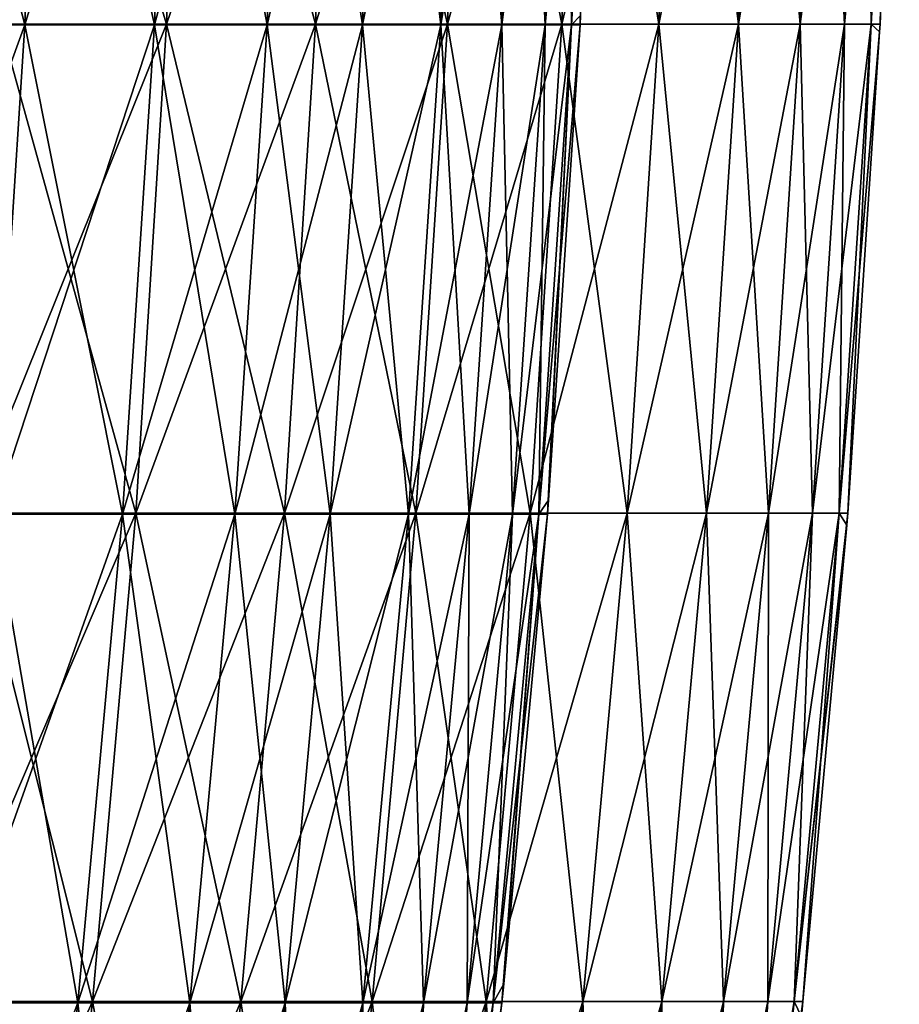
# Model space of a CAD drawing. Header units: millimetres. Extents: x -125 to 125, y -45 to 4025.
# Tile 754 of 755: x 119.08 to 124.96, y 4011.9 to 4018.48. Entities that reach past the tile are written whole.
import ezdxf

# ---------------------------------------------------------------- set-up
doc = ezdxf.new("R2010")
doc.units = ezdxf.units.MM
doc.header["$LTSCALE"] = 6.999206
for name, color, linetype in [('21', 7, 'CONTINUOUS'), ('22', 7, 'CONTINUOUS'), ('23', 7, 'CONTINUOUS'), ('24', 7, 'CONTINUOUS')]:
    doc.layers.add(name, color=color, linetype=linetype)

msp = doc.modelspace()

# ---------------------------------------------------------------- linework, layer by layer
at = {"layer": '21', "color": 7, "linetype": 'CONTINUOUS'}
for points in [[(118.9543, 4018.4533, 37.8421), (120.0632, 4018.4533, 34.1609), (119.0769, 4021.7272, 37.8811), (118.9543, 4018.4533, 37.8421)], [(119.0769, 4021.7272, 37.8811), (120.0632, 4018.4533, 34.1609), (120.187, 4021.7272, 34.1961), (119.0769, 4021.7272, 37.8811)], [(120.0632, 4018.4533, 34.1609), (121.0582, 4018.4533, 30.4474), (120.187, 4021.7272, 34.1961), (120.0632, 4018.4533, 34.1609)], [(120.187, 4021.7272, 34.1961), (121.0582, 4018.4533, 30.4474), (121.1831, 4021.7272, 30.4788), (120.187, 4021.7272, 34.1961)], [(121.0582, 4018.4533, 30.4474), (121.9385, 4018.4533, 26.7049), (121.1831, 4021.7272, 30.4788), (121.0582, 4018.4533, 30.4474)], [(121.1831, 4021.7272, 30.4788), (121.9385, 4018.4533, 26.7049), (122.0642, 4021.7272, 26.7325), (121.1831, 4021.7272, 30.4788)], [(121.9385, 4018.4533, 26.7049), (122.703, 4018.4533, 22.9372), (122.0642, 4021.7272, 26.7325), (121.9385, 4018.4533, 26.7049)], [(122.0642, 4021.7272, 26.7325), (122.703, 4018.4533, 22.9372), (122.8295, 4021.7272, 22.9608), (122.0642, 4021.7272, 26.7325)], [(122.703, 4018.4533, 22.9372), (123.3512, 4018.4533, 19.1476), (122.8295, 4021.7272, 22.9608), (122.703, 4018.4533, 22.9372)], [(122.8295, 4021.7272, 22.9608), (123.3512, 4018.4533, 19.1476), (123.4783, 4021.7272, 19.1674), (122.8295, 4021.7272, 22.9608)], [(123.3512, 4018.4533, 19.1476), (123.8823, 4018.4533, 15.34), (123.4783, 4021.7272, 19.1674), (123.3512, 4018.4533, 19.1476)], [(123.4783, 4021.7272, 19.1674), (123.8823, 4018.4533, 15.34), (124.01, 4021.7272, 15.3558), (123.4783, 4021.7272, 19.1674)], [(123.8823, 4018.4533, 15.34), (124.2959, 4018.4533, 11.5177), (124.01, 4021.7272, 15.3558), (123.8823, 4018.4533, 15.34)], [(124.01, 4021.7272, 15.3558), (124.2959, 4018.4533, 11.5177), (124.4241, 4021.7272, 11.5296), (124.01, 4021.7272, 15.3558)], [(124.2959, 4018.4533, 11.5177), (124.5917, 4018.4533, 7.6846), (124.4241, 4021.7272, 11.5296), (124.2959, 4018.4533, 11.5177)], [(124.4241, 4021.7272, 11.5296), (124.5917, 4018.4533, 7.6846), (124.7201, 4021.7272, 7.6925), (124.4241, 4021.7272, 11.5296)], [(124.5917, 4018.4533, 7.6846), (124.7692, 4018.4533, 3.8441), (124.7201, 4021.7272, 7.6925), (124.5917, 4018.4533, 7.6846)], [(124.7201, 4021.7272, 7.6925), (124.7692, 4018.4533, 3.8441), (124.8979, 4021.7272, 3.8481), (124.7201, 4021.7272, 7.6925)], [(124.7692, 4018.4533, 3.8441), (124.8284, 4018.4533), (124.8979, 4021.7272, 3.8481), (124.7692, 4018.4533, 3.8441)], [(124.8979, 4021.7272, 3.8481), (124.8284, 4018.4533), (124.9571, 4021.7272), (124.8979, 4021.7272, 3.8481)], [(118.7499, 4015.1839, 37.7771), (119.8569, 4015.1839, 34.1022), (118.9543, 4018.4533, 37.8421), (118.7499, 4015.1839, 37.7771)], [(118.9543, 4018.4533, 37.8421), (119.8569, 4015.1839, 34.1022), (120.0632, 4018.4533, 34.1609), (118.9543, 4018.4533, 37.8421)], [(119.8569, 4015.1839, 34.1022), (120.8503, 4015.1839, 30.3951), (120.0632, 4018.4533, 34.1609), (119.8569, 4015.1839, 34.1022)], [(120.0632, 4018.4533, 34.1609), (120.8503, 4015.1839, 30.3951), (121.0582, 4018.4533, 30.4474), (120.0632, 4018.4533, 34.1609)], [(120.8503, 4015.1839, 30.3951), (121.729, 4015.1839, 26.6591), (121.0582, 4018.4533, 30.4474), (120.8503, 4015.1839, 30.3951)], [(121.0582, 4018.4533, 30.4474), (121.729, 4015.1839, 26.6591), (121.9385, 4018.4533, 26.7049), (121.0582, 4018.4533, 30.4474)], [(121.729, 4015.1839, 26.6591), (122.4922, 4015.1839, 22.8978), (121.9385, 4018.4533, 26.7049), (121.729, 4015.1839, 26.6591)], [(121.9385, 4018.4533, 26.7049), (122.4922, 4015.1839, 22.8978), (122.703, 4018.4533, 22.9372), (121.9385, 4018.4533, 26.7049)], [(122.4922, 4015.1839, 22.8978), (123.1392, 4015.1839, 19.1147), (122.703, 4018.4533, 22.9372), (122.4922, 4015.1839, 22.8978)], [(122.703, 4018.4533, 22.9372), (123.1392, 4015.1839, 19.1147), (123.3512, 4018.4533, 19.1476), (122.703, 4018.4533, 22.9372)], [(123.1392, 4015.1839, 19.1147), (123.6695, 4015.1839, 15.3136), (123.3512, 4018.4533, 19.1476), (123.1392, 4015.1839, 19.1147)], [(123.3512, 4018.4533, 19.1476), (123.6695, 4015.1839, 15.3136), (123.8823, 4018.4533, 15.34), (123.3512, 4018.4533, 19.1476)], [(123.6695, 4015.1839, 15.3136), (124.0824, 4015.1839, 11.4979), (123.8823, 4018.4533, 15.34), (123.6695, 4015.1839, 15.3136)], [(123.8823, 4018.4533, 15.34), (124.0824, 4015.1839, 11.4979), (124.2959, 4018.4533, 11.5177), (123.8823, 4018.4533, 15.34)], [(124.0824, 4015.1839, 11.4979), (124.3776, 4015.1839, 7.6713), (124.2959, 4018.4533, 11.5177), (124.0824, 4015.1839, 11.4979)], [(124.2959, 4018.4533, 11.5177), (124.3776, 4015.1839, 7.6713), (124.5917, 4018.4533, 7.6846), (124.2959, 4018.4533, 11.5177)], [(124.3776, 4015.1839, 7.6713), (124.5549, 4015.1839, 3.8375), (124.5917, 4018.4533, 7.6846), (124.3776, 4015.1839, 7.6713)], [(124.5549, 4015.1839, 3.8375), (124.614, 4015.1839), (124.7692, 4018.4533, 3.8441), (124.5549, 4015.1839, 3.8375)], [(124.5917, 4018.4533, 7.6846), (124.5549, 4015.1839, 3.8375), (124.7692, 4018.4533, 3.8441), (124.5917, 4018.4533, 7.6846)], [(124.7692, 4018.4533, 3.8441), (124.614, 4015.1839), (124.8256, 4018.4), (124.7692, 4018.4533, 3.8441)], [(124.8284, 4018.4533), (124.7692, 4018.4533, 3.8441), (124.8256, 4018.4), (124.8284, 4018.4533)], [(118.4639, 4011.9213, 37.6861), (119.5683, 4011.9213, 34.0201), (118.7499, 4015.1839, 37.7771), (118.4639, 4011.9213, 37.6861)], [(118.7499, 4015.1839, 37.7771), (119.5683, 4011.9213, 34.0201), (119.8569, 4015.1839, 34.1022), (118.7499, 4015.1839, 37.7771)], [(119.5683, 4011.9213, 34.0201), (120.5592, 4011.9213, 30.3219), (119.8569, 4015.1839, 34.1022), (119.5683, 4011.9213, 34.0201)], [(119.8569, 4015.1839, 34.1022), (120.5592, 4011.9213, 30.3219), (120.8503, 4015.1839, 30.3951), (119.8569, 4015.1839, 34.1022)], [(120.5592, 4011.9213, 30.3219), (121.4358, 4011.9213, 26.5949), (120.8503, 4015.1839, 30.3951), (120.5592, 4011.9213, 30.3219)], [(120.8503, 4015.1839, 30.3951), (121.4358, 4011.9213, 26.5949), (121.729, 4015.1839, 26.6591), (120.8503, 4015.1839, 30.3951)], [(121.4358, 4011.9213, 26.5949), (122.1972, 4011.9213, 22.8426), (121.729, 4015.1839, 26.6591), (121.4358, 4011.9213, 26.5949)], [(121.729, 4015.1839, 26.6591), (122.1972, 4011.9213, 22.8426), (122.4922, 4015.1839, 22.8978), (121.729, 4015.1839, 26.6591)], [(122.1972, 4011.9213, 22.8426), (122.8427, 4011.9213, 19.0687), (122.4922, 4015.1839, 22.8978), (122.1972, 4011.9213, 22.8426)], [(122.4922, 4015.1839, 22.8978), (122.8427, 4011.9213, 19.0687), (123.1392, 4015.1839, 19.1147), (122.4922, 4015.1839, 22.8978)], [(122.8427, 4011.9213, 19.0687), (123.3717, 4011.9213, 15.2767), (123.1392, 4015.1839, 19.1147), (122.8427, 4011.9213, 19.0687)], [(123.1392, 4015.1839, 19.1147), (123.3717, 4011.9213, 15.2767), (123.6695, 4015.1839, 15.3136), (123.1392, 4015.1839, 19.1147)], [(123.3717, 4011.9213, 15.2767), (123.7836, 4011.9213, 11.4702), (123.6695, 4015.1839, 15.3136), (123.3717, 4011.9213, 15.2767)], [(123.6695, 4015.1839, 15.3136), (123.7836, 4011.9213, 11.4702), (124.0824, 4015.1839, 11.4979), (123.6695, 4015.1839, 15.3136)], [(123.7836, 4011.9213, 11.4702), (124.0781, 4011.9213, 7.6529), (124.0824, 4015.1839, 11.4979), (123.7836, 4011.9213, 11.4702)], [(124.0781, 4011.9213, 7.6529), (124.2549, 4011.9213, 3.8283), (124.3776, 4015.1839, 7.6713), (124.0781, 4011.9213, 7.6529)], [(124.0824, 4015.1839, 11.4979), (124.0781, 4011.9213, 7.6529), (124.3776, 4015.1839, 7.6713), (124.0824, 4015.1839, 11.4979)], [(124.2549, 4011.9213, 3.8283), (124.3139, 4011.9213), (124.5549, 4015.1839, 3.8375), (124.2549, 4011.9213, 3.8283)], [(124.3776, 4015.1839, 7.6713), (124.2549, 4011.9213, 3.8283), (124.5549, 4015.1839, 3.8375), (124.3776, 4015.1839, 7.6713)], [(124.5549, 4015.1839, 3.8375), (124.3139, 4011.9213), (124.6078, 4015.1057), (124.5549, 4015.1839, 3.8375)], [(124.614, 4015.1839), (124.5549, 4015.1839, 3.8375), (124.6078, 4015.1057), (124.614, 4015.1839)], [(118.0966, 4008.6677, 37.5692), (119.1975, 4008.6677, 33.9146), (118.4639, 4011.9213, 37.6861), (118.0966, 4008.6677, 37.5692)], [(118.4639, 4011.9213, 37.6861), (119.1975, 4008.6677, 33.9146), (119.5683, 4011.9213, 34.0201), (118.4639, 4011.9213, 37.6861)], [(119.1975, 4008.6677, 33.9146), (120.1854, 4008.6677, 30.2278), (119.5683, 4011.9213, 34.0201), (119.1975, 4008.6677, 33.9146)], [(119.5683, 4011.9213, 34.0201), (120.1854, 4008.6677, 30.2278), (120.5592, 4011.9213, 30.3219), (119.5683, 4011.9213, 34.0201)], [(120.1854, 4008.6677, 30.2278), (121.0593, 4008.6677, 26.5124), (120.5592, 4011.9213, 30.3219), (120.1854, 4008.6677, 30.2278)], [(120.5592, 4011.9213, 30.3219), (121.0593, 4008.6677, 26.5124), (121.4358, 4011.9213, 26.5949), (120.5592, 4011.9213, 30.3219)], [(121.0593, 4008.6677, 26.5124), (121.8183, 4008.6677, 22.7718), (121.4358, 4011.9213, 26.5949), (121.0593, 4008.6677, 26.5124)], [(121.4358, 4011.9213, 26.5949), (121.8183, 4008.6677, 22.7718), (122.1972, 4011.9213, 22.8426), (121.4358, 4011.9213, 26.5949)], [(121.8183, 4008.6677, 22.7718), (122.4618, 4008.6677, 19.0096), (122.1972, 4011.9213, 22.8426), (121.8183, 4008.6677, 22.7718)], [(122.1972, 4011.9213, 22.8426), (122.4618, 4008.6677, 19.0096), (122.8427, 4011.9213, 19.0687), (122.1972, 4011.9213, 22.8426)], [(122.4618, 4008.6677, 19.0096), (122.9891, 4008.6677, 15.2294), (122.8427, 4011.9213, 19.0687), (122.4618, 4008.6677, 19.0096)], [(122.8427, 4011.9213, 19.0687), (122.9891, 4008.6677, 15.2294), (123.3717, 4011.9213, 15.2767), (122.8427, 4011.9213, 19.0687)], [(122.9891, 4008.6677, 15.2294), (123.3998, 4008.6677, 11.4347), (123.3717, 4011.9213, 15.2767), (122.9891, 4008.6677, 15.2294)], [(123.3717, 4011.9213, 15.2767), (123.3998, 4008.6677, 11.4347), (123.7836, 4011.9213, 11.4702), (123.3717, 4011.9213, 15.2767)], [(123.3998, 4008.6677, 11.4347), (123.6934, 4008.6677, 7.6291), (123.7836, 4011.9213, 11.4702), (123.3998, 4008.6677, 11.4347)], [(123.6934, 4008.6677, 7.6291), (123.8696, 4008.6677, 3.8164), (124.0781, 4011.9213, 7.6529), (123.6934, 4008.6677, 7.6291)], [(123.7836, 4011.9213, 11.4702), (123.6934, 4008.6677, 7.6291), (124.0781, 4011.9213, 7.6529), (123.7836, 4011.9213, 11.4702)], [(123.8696, 4008.6677, 3.8164), (123.9284, 4008.6677), (124.2549, 4011.9213, 3.8283), (123.8696, 4008.6677, 3.8164)], [(124.0781, 4011.9213, 7.6529), (123.8696, 4008.6677, 3.8164), (124.2549, 4011.9213, 3.8283), (124.0781, 4011.9213, 7.6529)], [(124.2549, 4011.9213, 3.8283), (123.9284, 4008.6677), (124.303, 4011.8184), (124.2549, 4011.9213, 3.8283)], [(124.3139, 4011.9213), (124.2549, 4011.9213, 3.8283), (124.303, 4011.8184), (124.3139, 4011.9213)]]:
    msp.add_3dface(points, dxfattribs=at)
at = {"layer": '22', "color": 7, "linetype": 'CONTINUOUS'}
for points in [[(120.0632, 4018.4533, -34.1609), (118.9543, 4018.4533, -37.8421), (120.187, 4021.7272, -34.1961), (120.0632, 4018.4533, -34.1609)], [(120.187, 4021.7272, -34.1961), (118.9543, 4018.4533, -37.8421), (119.0769, 4021.7272, -37.8811), (120.187, 4021.7272, -34.1961)], [(121.0582, 4018.4533, -30.4474), (120.0632, 4018.4533, -34.1609), (121.1831, 4021.7272, -30.4788), (121.0582, 4018.4533, -30.4474)], [(121.1831, 4021.7272, -30.4788), (120.0632, 4018.4533, -34.1609), (120.187, 4021.7272, -34.1961), (121.1831, 4021.7272, -30.4788)], [(121.9385, 4018.4533, -26.7049), (121.0582, 4018.4533, -30.4474), (122.0642, 4021.7272, -26.7325), (121.9385, 4018.4533, -26.7049)], [(122.0642, 4021.7272, -26.7325), (121.0582, 4018.4533, -30.4474), (121.1831, 4021.7272, -30.4788), (122.0642, 4021.7272, -26.7325)], [(122.703, 4018.4533, -22.9372), (121.9385, 4018.4533, -26.7049), (122.8295, 4021.7272, -22.9608), (122.703, 4018.4533, -22.9372)], [(122.8295, 4021.7272, -22.9608), (121.9385, 4018.4533, -26.7049), (122.0642, 4021.7272, -26.7325), (122.8295, 4021.7272, -22.9608)], [(123.3512, 4018.4533, -19.1476), (122.703, 4018.4533, -22.9372), (123.4783, 4021.7272, -19.1674), (123.3512, 4018.4533, -19.1476)], [(123.4783, 4021.7272, -19.1674), (122.703, 4018.4533, -22.9372), (122.8295, 4021.7272, -22.9608), (123.4783, 4021.7272, -19.1674)], [(123.8823, 4018.4533, -15.34), (123.3512, 4018.4533, -19.1476), (124.01, 4021.7272, -15.3558), (123.8823, 4018.4533, -15.34)], [(124.01, 4021.7272, -15.3558), (123.3512, 4018.4533, -19.1476), (123.4783, 4021.7272, -19.1674), (124.01, 4021.7272, -15.3558)], [(124.2959, 4018.4533, -11.5177), (123.8823, 4018.4533, -15.34), (124.4241, 4021.7272, -11.5296), (124.2959, 4018.4533, -11.5177)], [(124.4241, 4021.7272, -11.5296), (123.8823, 4018.4533, -15.34), (124.01, 4021.7272, -15.3558), (124.4241, 4021.7272, -11.5296)], [(124.5917, 4018.4533, -7.6846), (124.2959, 4018.4533, -11.5177), (124.7201, 4021.7272, -7.6925), (124.5917, 4018.4533, -7.6846)], [(124.7201, 4021.7272, -7.6925), (124.2959, 4018.4533, -11.5177), (124.4241, 4021.7272, -11.5296), (124.7201, 4021.7272, -7.6925)], [(124.7692, 4018.4533, -3.8441), (124.5917, 4018.4533, -7.6846), (124.8979, 4021.7272, -3.8481), (124.7692, 4018.4533, -3.8441)], [(124.8979, 4021.7272, -3.8481), (124.5917, 4018.4533, -7.6846), (124.7201, 4021.7272, -7.6925), (124.8979, 4021.7272, -3.8481)], [(124.9571, 4021.7272), (124.8284, 4018.4533), (124.7692, 4018.4533, -3.8441), (124.9571, 4021.7272)], [(124.9571, 4021.7272), (124.7692, 4018.4533, -3.8441), (124.8979, 4021.7272, -3.8481), (124.9571, 4021.7272)], [(119.8569, 4015.1839, -34.1022), (118.7499, 4015.1839, -37.7771), (120.0632, 4018.4533, -34.1609), (119.8569, 4015.1839, -34.1022)], [(120.0632, 4018.4533, -34.1609), (118.7499, 4015.1839, -37.7771), (118.9543, 4018.4533, -37.8421), (120.0632, 4018.4533, -34.1609)], [(120.8503, 4015.1839, -30.3951), (119.8569, 4015.1839, -34.1022), (121.0582, 4018.4533, -30.4474), (120.8503, 4015.1839, -30.3951)], [(121.0582, 4018.4533, -30.4474), (119.8569, 4015.1839, -34.1022), (120.0632, 4018.4533, -34.1609), (121.0582, 4018.4533, -30.4474)], [(121.729, 4015.1839, -26.6591), (120.8503, 4015.1839, -30.3951), (121.9385, 4018.4533, -26.7049), (121.729, 4015.1839, -26.6591)], [(121.9385, 4018.4533, -26.7049), (120.8503, 4015.1839, -30.3951), (121.0582, 4018.4533, -30.4474), (121.9385, 4018.4533, -26.7049)], [(122.4922, 4015.1839, -22.8978), (121.729, 4015.1839, -26.6591), (122.703, 4018.4533, -22.9372), (122.4922, 4015.1839, -22.8978)], [(122.703, 4018.4533, -22.9372), (121.729, 4015.1839, -26.6591), (121.9385, 4018.4533, -26.7049), (122.703, 4018.4533, -22.9372)], [(123.1392, 4015.1839, -19.1147), (122.4922, 4015.1839, -22.8978), (123.3512, 4018.4533, -19.1476), (123.1392, 4015.1839, -19.1147)], [(123.3512, 4018.4533, -19.1476), (122.4922, 4015.1839, -22.8978), (122.703, 4018.4533, -22.9372), (123.3512, 4018.4533, -19.1476)], [(123.6695, 4015.1839, -15.3136), (123.1392, 4015.1839, -19.1147), (123.8823, 4018.4533, -15.34), (123.6695, 4015.1839, -15.3136)], [(123.8823, 4018.4533, -15.34), (123.1392, 4015.1839, -19.1147), (123.3512, 4018.4533, -19.1476), (123.8823, 4018.4533, -15.34)], [(124.0824, 4015.1839, -11.4979), (123.6695, 4015.1839, -15.3136), (124.2959, 4018.4533, -11.5177), (124.0824, 4015.1839, -11.4979)], [(124.2959, 4018.4533, -11.5177), (123.6695, 4015.1839, -15.3136), (123.8823, 4018.4533, -15.34), (124.2959, 4018.4533, -11.5177)], [(124.3776, 4015.1839, -7.6713), (124.0824, 4015.1839, -11.4979), (124.5917, 4018.4533, -7.6846), (124.3776, 4015.1839, -7.6713)], [(124.5917, 4018.4533, -7.6846), (124.0824, 4015.1839, -11.4979), (124.2959, 4018.4533, -11.5177), (124.5917, 4018.4533, -7.6846)], [(124.5549, 4015.1839, -3.8375), (124.3776, 4015.1839, -7.6713), (124.7692, 4018.4533, -3.8441), (124.5549, 4015.1839, -3.8375)], [(124.7692, 4018.4533, -3.8441), (124.3776, 4015.1839, -7.6713), (124.5917, 4018.4533, -7.6846), (124.7692, 4018.4533, -3.8441)], [(124.8284, 4018.4533), (124.8256, 4018.4), (124.5549, 4015.1839, -3.8375), (124.8284, 4018.4533)], [(124.8284, 4018.4533), (124.5549, 4015.1839, -3.8375), (124.7692, 4018.4533, -3.8441), (124.8284, 4018.4533)], [(124.8256, 4018.4), (124.614, 4015.1839), (124.5549, 4015.1839, -3.8375), (124.8256, 4018.4)], [(119.5683, 4011.9213, -34.0201), (118.4639, 4011.9213, -37.6861), (119.8569, 4015.1839, -34.1022), (119.5683, 4011.9213, -34.0201)], [(119.8569, 4015.1839, -34.1022), (118.4639, 4011.9213, -37.6861), (118.7499, 4015.1839, -37.7771), (119.8569, 4015.1839, -34.1022)], [(120.5592, 4011.9213, -30.3219), (119.5683, 4011.9213, -34.0201), (120.8503, 4015.1839, -30.3951), (120.5592, 4011.9213, -30.3219)], [(120.8503, 4015.1839, -30.3951), (119.5683, 4011.9213, -34.0201), (119.8569, 4015.1839, -34.1022), (120.8503, 4015.1839, -30.3951)], [(121.4358, 4011.9213, -26.5949), (120.5592, 4011.9213, -30.3219), (121.729, 4015.1839, -26.6591), (121.4358, 4011.9213, -26.5949)], [(121.729, 4015.1839, -26.6591), (120.5592, 4011.9213, -30.3219), (120.8503, 4015.1839, -30.3951), (121.729, 4015.1839, -26.6591)], [(122.1972, 4011.9213, -22.8426), (121.4358, 4011.9213, -26.5949), (122.4922, 4015.1839, -22.8978), (122.1972, 4011.9213, -22.8426)], [(122.4922, 4015.1839, -22.8978), (121.4358, 4011.9213, -26.5949), (121.729, 4015.1839, -26.6591), (122.4922, 4015.1839, -22.8978)], [(122.8427, 4011.9213, -19.0687), (122.1972, 4011.9213, -22.8426), (123.1392, 4015.1839, -19.1147), (122.8427, 4011.9213, -19.0687)], [(123.1392, 4015.1839, -19.1147), (122.1972, 4011.9213, -22.8426), (122.4922, 4015.1839, -22.8978), (123.1392, 4015.1839, -19.1147)], [(123.3717, 4011.9213, -15.2767), (122.8427, 4011.9213, -19.0687), (123.6695, 4015.1839, -15.3136), (123.3717, 4011.9213, -15.2767)], [(123.6695, 4015.1839, -15.3136), (122.8427, 4011.9213, -19.0687), (123.1392, 4015.1839, -19.1147), (123.6695, 4015.1839, -15.3136)], [(123.7836, 4011.9213, -11.4702), (123.3717, 4011.9213, -15.2767), (124.0824, 4015.1839, -11.4979), (123.7836, 4011.9213, -11.4702)], [(124.0824, 4015.1839, -11.4979), (123.3717, 4011.9213, -15.2767), (123.6695, 4015.1839, -15.3136), (124.0824, 4015.1839, -11.4979)], [(124.0781, 4011.9213, -7.6529), (123.7836, 4011.9213, -11.4702), (124.3776, 4015.1839, -7.6713), (124.0781, 4011.9213, -7.6529)], [(124.3776, 4015.1839, -7.6713), (123.7836, 4011.9213, -11.4702), (124.0824, 4015.1839, -11.4979), (124.3776, 4015.1839, -7.6713)], [(124.2549, 4011.9213, -3.8283), (124.0781, 4011.9213, -7.6529), (124.5549, 4015.1839, -3.8375), (124.2549, 4011.9213, -3.8283)], [(124.5549, 4015.1839, -3.8375), (124.0781, 4011.9213, -7.6529), (124.3776, 4015.1839, -7.6713), (124.5549, 4015.1839, -3.8375)], [(124.614, 4015.1839), (124.6078, 4015.1057), (124.2549, 4011.9213, -3.8283), (124.614, 4015.1839)], [(124.614, 4015.1839), (124.2549, 4011.9213, -3.8283), (124.5549, 4015.1839, -3.8375), (124.614, 4015.1839)], [(124.6078, 4015.1057), (124.3139, 4011.9213), (124.2549, 4011.9213, -3.8283), (124.6078, 4015.1057)], [(119.1975, 4008.6677, -33.9146), (118.0966, 4008.6677, -37.5692), (119.5683, 4011.9213, -34.0201), (119.1975, 4008.6677, -33.9146)], [(119.5683, 4011.9213, -34.0201), (118.0966, 4008.6677, -37.5692), (118.4639, 4011.9213, -37.6861), (119.5683, 4011.9213, -34.0201)], [(120.1854, 4008.6677, -30.2278), (119.1975, 4008.6677, -33.9146), (120.5592, 4011.9213, -30.3219), (120.1854, 4008.6677, -30.2278)], [(120.5592, 4011.9213, -30.3219), (119.1975, 4008.6677, -33.9146), (119.5683, 4011.9213, -34.0201), (120.5592, 4011.9213, -30.3219)], [(121.0593, 4008.6677, -26.5124), (120.1854, 4008.6677, -30.2278), (121.4358, 4011.9213, -26.5949), (121.0593, 4008.6677, -26.5124)], [(121.4358, 4011.9213, -26.5949), (120.1854, 4008.6677, -30.2278), (120.5592, 4011.9213, -30.3219), (121.4358, 4011.9213, -26.5949)], [(121.8183, 4008.6677, -22.7718), (121.0593, 4008.6677, -26.5124), (122.1972, 4011.9213, -22.8426), (121.8183, 4008.6677, -22.7718)], [(122.1972, 4011.9213, -22.8426), (121.0593, 4008.6677, -26.5124), (121.4358, 4011.9213, -26.5949), (122.1972, 4011.9213, -22.8426)], [(122.4618, 4008.6677, -19.0096), (121.8183, 4008.6677, -22.7718), (122.8427, 4011.9213, -19.0687), (122.4618, 4008.6677, -19.0096)], [(122.8427, 4011.9213, -19.0687), (121.8183, 4008.6677, -22.7718), (122.1972, 4011.9213, -22.8426), (122.8427, 4011.9213, -19.0687)], [(122.9891, 4008.6677, -15.2294), (122.4618, 4008.6677, -19.0096), (123.3717, 4011.9213, -15.2767), (122.9891, 4008.6677, -15.2294)], [(123.3717, 4011.9213, -15.2767), (122.4618, 4008.6677, -19.0096), (122.8427, 4011.9213, -19.0687), (123.3717, 4011.9213, -15.2767)], [(123.3998, 4008.6677, -11.4347), (122.9891, 4008.6677, -15.2294), (123.7836, 4011.9213, -11.4702), (123.3998, 4008.6677, -11.4347)], [(123.7836, 4011.9213, -11.4702), (122.9891, 4008.6677, -15.2294), (123.3717, 4011.9213, -15.2767), (123.7836, 4011.9213, -11.4702)], [(123.6934, 4008.6677, -7.6291), (123.3998, 4008.6677, -11.4347), (124.0781, 4011.9213, -7.6529), (123.6934, 4008.6677, -7.6291)], [(124.0781, 4011.9213, -7.6529), (123.3998, 4008.6677, -11.4347), (123.7836, 4011.9213, -11.4702), (124.0781, 4011.9213, -7.6529)], [(123.8696, 4008.6677, -3.8164), (123.6934, 4008.6677, -7.6291), (124.2549, 4011.9213, -3.8283), (123.8696, 4008.6677, -3.8164)], [(124.2549, 4011.9213, -3.8283), (123.6934, 4008.6677, -7.6291), (124.0781, 4011.9213, -7.6529), (124.2549, 4011.9213, -3.8283)], [(124.3139, 4011.9213), (124.303, 4011.8184), (123.8696, 4008.6677, -3.8164), (124.3139, 4011.9213)], [(124.3139, 4011.9213), (123.8696, 4008.6677, -3.8164), (124.2549, 4011.9213, -3.8283), (124.3139, 4011.9213)]]:
    msp.add_3dface(points, dxfattribs=at)
at = {"layer": '23', "color": 7, "linetype": 'CONTINUOUS'}
for points in [[(118.1366, 4018.4488, -33.6128), (119.1157, 4018.4488, -29.9588), (118.2626, 4021.7249, -33.6486), (118.1366, 4018.4488, -33.6128)], [(118.2626, 4021.7249, -33.6486), (119.1157, 4018.4488, -29.9588), (119.2427, 4021.7249, -29.9908), (118.2626, 4021.7249, -33.6486)], [(119.1157, 4018.4488, -29.9588), (119.9818, 4018.4488, -26.2764), (119.2427, 4021.7249, -29.9908), (119.1157, 4018.4488, -29.9588)], [(119.2427, 4021.7249, -29.9908), (119.9818, 4018.4488, -26.2764), (120.1097, 4021.7249, -26.3044), (119.2427, 4021.7249, -29.9908)], [(119.9818, 4018.4488, -26.2764), (120.7341, 4018.4488, -22.5691), (120.1097, 4021.7249, -26.3044), (119.9818, 4018.4488, -26.2764)], [(120.1097, 4021.7249, -26.3044), (120.7341, 4018.4488, -22.5691), (120.8628, 4021.7249, -22.5932), (120.1097, 4021.7249, -26.3044)], [(120.7341, 4018.4488, -22.5691), (121.3718, 4018.4488, -18.8404), (120.8628, 4021.7249, -22.5932), (120.7341, 4018.4488, -22.5691)], [(120.8628, 4021.7249, -22.5932), (121.3718, 4018.4488, -18.8404), (121.5013, 4021.7249, -18.8605), (120.8628, 4021.7249, -22.5932)], [(121.3718, 4018.4488, -18.8404), (121.8945, 4018.4488, -15.0938), (121.5013, 4021.7249, -18.8605), (121.3718, 4018.4488, -18.8404)], [(121.5013, 4021.7249, -18.8605), (121.8945, 4018.4488, -15.0938), (122.0244, 4021.7249, -15.1099), (121.5013, 4021.7249, -18.8605)], [(121.8945, 4018.4488, -15.0938), (122.3015, 4018.4488, -11.3329), (122.0244, 4021.7249, -15.1099), (121.8945, 4018.4488, -15.0938)], [(122.0244, 4021.7249, -15.1099), (122.3015, 4018.4488, -11.3329), (122.4319, 4021.7249, -11.345), (122.0244, 4021.7249, -15.1099)], [(122.3015, 4018.4488, -11.3329), (122.5925, 4018.4488, -7.5612), (122.4319, 4021.7249, -11.345), (122.3015, 4018.4488, -11.3329)], [(122.4319, 4021.7249, -11.345), (122.5925, 4018.4488, -7.5612), (122.7232, 4021.7249, -7.5693), (122.4319, 4021.7249, -11.345)], [(122.5925, 4018.4488, -7.5612), (122.7672, 4018.4488, -3.7824), (122.7232, 4021.7249, -7.5693), (122.5925, 4018.4488, -7.5612)], [(122.7232, 4021.7249, -7.5693), (122.7672, 4018.4488, -3.7824), (122.8981, 4021.7249, -3.7864), (122.7232, 4021.7249, -7.5693)], [(122.7672, 4018.4488, -3.7824), (122.8254, 4018.4488), (122.8981, 4021.7249, -3.7864), (122.7672, 4018.4488, -3.7824)], [(122.8981, 4021.7249, -3.7864), (122.8254, 4018.4488), (122.8287, 4018.5109), (122.8981, 4021.7249, -3.7864)], [(118.1366, 4018.4488, -33.6128), (118.904, 4015.1773, -29.9056), (119.1157, 4018.4488, -29.9588), (118.1366, 4018.4488, -33.6128)], [(118.904, 4015.1773, -29.9056), (119.7686, 4015.1773, -26.2297), (119.1157, 4018.4488, -29.9588), (118.904, 4015.1773, -29.9056)], [(119.1157, 4018.4488, -29.9588), (119.7686, 4015.1773, -26.2297), (119.9818, 4018.4488, -26.2764), (119.1157, 4018.4488, -29.9588)], [(119.7686, 4015.1773, -26.2297), (120.5195, 4015.1773, -22.529), (119.9818, 4018.4488, -26.2764), (119.7686, 4015.1773, -26.2297)], [(119.9818, 4018.4488, -26.2764), (120.5195, 4015.1773, -22.529), (120.7341, 4018.4488, -22.5691), (119.9818, 4018.4488, -26.2764)], [(120.5195, 4015.1773, -22.529), (121.1562, 4015.1773, -18.8069), (120.7341, 4018.4488, -22.5691), (120.5195, 4015.1773, -22.529)], [(120.7341, 4018.4488, -22.5691), (121.1562, 4015.1773, -18.8069), (121.3718, 4018.4488, -18.8404), (120.7341, 4018.4488, -22.5691)], [(121.1562, 4015.1773, -18.8069), (121.6779, 4015.1773, -15.067), (121.3718, 4018.4488, -18.8404), (121.1562, 4015.1773, -18.8069)], [(121.3718, 4018.4488, -18.8404), (121.6779, 4015.1773, -15.067), (121.8945, 4018.4488, -15.0938), (121.3718, 4018.4488, -18.8404)], [(121.6779, 4015.1773, -15.067), (122.0841, 4015.1773, -11.3128), (121.8945, 4018.4488, -15.0938), (121.6779, 4015.1773, -15.067)], [(121.8945, 4018.4488, -15.0938), (122.0841, 4015.1773, -11.3128), (122.3015, 4018.4488, -11.3329), (121.8945, 4018.4488, -15.0938)], [(122.0841, 4015.1773, -11.3128), (122.3746, 4015.1773, -7.5478), (122.3015, 4018.4488, -11.3329), (122.0841, 4015.1773, -11.3128)], [(122.3015, 4018.4488, -11.3329), (122.3746, 4015.1773, -7.5478), (122.5925, 4018.4488, -7.5612), (122.3015, 4018.4488, -11.3329)], [(122.3746, 4015.1773, -7.5478), (122.549, 4015.1773, -3.7757), (122.5925, 4018.4488, -7.5612), (122.3746, 4015.1773, -7.5478)], [(122.549, 4015.1773, -3.7757), (122.6072, 4015.1773), (122.7672, 4018.4488, -3.7824), (122.549, 4015.1773, -3.7757)], [(122.5925, 4018.4488, -7.5612), (122.549, 4015.1773, -3.7757), (122.7672, 4018.4488, -3.7824), (122.5925, 4018.4488, -7.5612)], [(122.7672, 4018.4488, -3.7824), (122.6072, 4015.1773), (122.6147, 4015.272), (122.7672, 4018.4488, -3.7824)], [(122.8254, 4018.4488), (122.7672, 4018.4488, -3.7824), (122.6147, 4015.272), (122.8254, 4018.4488)], [(118.6079, 4011.9129, -29.8311), (119.4703, 4011.9129, -26.1644), (118.904, 4015.1773, -29.9056), (118.6079, 4011.9129, -29.8311)], [(118.904, 4015.1773, -29.9056), (119.4703, 4011.9129, -26.1644), (119.7686, 4015.1773, -26.2297), (118.904, 4015.1773, -29.9056)], [(119.4703, 4011.9129, -26.1644), (120.2194, 4011.9129, -22.4729), (119.7686, 4015.1773, -26.2297), (119.4703, 4011.9129, -26.1644)], [(119.7686, 4015.1773, -26.2297), (120.2194, 4011.9129, -22.4729), (120.5195, 4015.1773, -22.529), (119.7686, 4015.1773, -26.2297)], [(120.2194, 4011.9129, -22.4729), (120.8544, 4011.9129, -18.7601), (120.5195, 4015.1773, -22.529), (120.2194, 4011.9129, -22.4729)], [(120.5195, 4015.1773, -22.529), (120.8544, 4011.9129, -18.7601), (121.1562, 4015.1773, -18.8069), (120.5195, 4015.1773, -22.529)], [(120.8544, 4011.9129, -18.7601), (121.3748, 4011.9129, -15.0295), (121.1562, 4015.1773, -18.8069), (120.8544, 4011.9129, -18.7601)], [(121.1562, 4015.1773, -18.8069), (121.3748, 4011.9129, -15.0295), (121.6779, 4015.1773, -15.067), (121.1562, 4015.1773, -18.8069)], [(121.3748, 4011.9129, -15.0295), (121.7801, 4011.9129, -11.2846), (121.6779, 4015.1773, -15.067), (121.3748, 4011.9129, -15.0295)], [(121.6779, 4015.1773, -15.067), (121.7801, 4011.9129, -11.2846), (122.0841, 4015.1773, -11.3128), (121.6779, 4015.1773, -15.067)], [(121.7801, 4011.9129, -11.2846), (122.0698, 4011.9129, -7.529), (122.0841, 4015.1773, -11.3128), (121.7801, 4011.9129, -11.2846)], [(122.0698, 4011.9129, -7.529), (122.2438, 4011.9129, -3.7663), (122.3746, 4015.1773, -7.5478), (122.0698, 4011.9129, -7.529)], [(122.0841, 4015.1773, -11.3128), (122.0698, 4011.9129, -7.529), (122.3746, 4015.1773, -7.5478), (122.0841, 4015.1773, -11.3128)], [(122.2438, 4011.9129, -3.7663), (122.3018, 4011.9129), (122.549, 4015.1773, -3.7757), (122.2438, 4011.9129, -3.7663)], [(122.3746, 4015.1773, -7.5478), (122.2438, 4011.9129, -3.7663), (122.549, 4015.1773, -3.7757), (122.3746, 4015.1773, -7.5478)], [(122.549, 4015.1773, -3.7757), (122.3018, 4011.9129), (122.3153, 4012.0399), (122.549, 4015.1773, -3.7757)], [(122.6072, 4015.1773), (122.549, 4015.1773, -3.7757), (122.3153, 4012.0399), (122.6072, 4015.1773)], [(118.2275, 4008.6577, -29.7354), (119.0871, 4008.6577, -26.0805), (118.6079, 4011.9129, -29.8311), (118.2275, 4008.6577, -29.7354)], [(118.6079, 4011.9129, -29.8311), (119.0871, 4008.6577, -26.0805), (119.4703, 4011.9129, -26.1644), (118.6079, 4011.9129, -29.8311)], [(119.0871, 4008.6577, -26.0805), (119.8338, 4008.6577, -22.4008), (119.4703, 4011.9129, -26.1644), (119.0871, 4008.6577, -26.0805)], [(119.4703, 4011.9129, -26.1644), (119.8338, 4008.6577, -22.4008), (120.2194, 4011.9129, -22.4729), (119.4703, 4011.9129, -26.1644)], [(119.8338, 4008.6577, -22.4008), (120.4668, 4008.6577, -18.6999), (120.2194, 4011.9129, -22.4729), (119.8338, 4008.6577, -22.4008)], [(120.2194, 4011.9129, -22.4729), (120.4668, 4008.6577, -18.6999), (120.8544, 4011.9129, -18.7601), (120.2194, 4011.9129, -22.4729)], [(120.4668, 4008.6577, -18.6999), (120.9855, 4008.6577, -14.9813), (120.8544, 4011.9129, -18.7601), (120.4668, 4008.6577, -18.6999)], [(120.8544, 4011.9129, -18.7601), (120.9855, 4008.6577, -14.9813), (121.3748, 4011.9129, -15.0295), (120.8544, 4011.9129, -18.7601)], [(120.9855, 4008.6577, -14.9813), (121.3895, 4008.6577, -11.2484), (121.3748, 4011.9129, -15.0295), (120.9855, 4008.6577, -14.9813)], [(121.3748, 4011.9129, -15.0295), (121.3895, 4008.6577, -11.2484), (121.7801, 4011.9129, -11.2846), (121.3748, 4011.9129, -15.0295)], [(121.3895, 4008.6577, -11.2484), (121.6783, 4008.6577, -7.5049), (121.7801, 4011.9129, -11.2846), (121.3895, 4008.6577, -11.2484)], [(121.6783, 4008.6577, -7.5049), (121.8517, 4008.6577, -3.7542), (122.0698, 4011.9129, -7.529), (121.6783, 4008.6577, -7.5049)], [(121.7801, 4011.9129, -11.2846), (121.6783, 4008.6577, -7.5049), (122.0698, 4011.9129, -7.529), (121.7801, 4011.9129, -11.2846)], [(121.8517, 4008.6577, -3.7542), (121.9095, 4008.6577), (122.2438, 4011.9129, -3.7663), (121.8517, 4008.6577, -3.7542)], [(122.0698, 4011.9129, -7.529), (121.8517, 4008.6577, -3.7542), (122.2438, 4011.9129, -3.7663), (122.0698, 4011.9129, -7.529)], [(122.2438, 4011.9129, -3.7663), (121.9095, 4008.6577), (121.9307, 4008.8168), (122.2438, 4011.9129, -3.7663)], [(122.3018, 4011.9129), (122.2438, 4011.9129, -3.7663), (121.9307, 4008.8168), (122.3018, 4011.9129)]]:
    msp.add_3dface(points, dxfattribs=at)
at = {"layer": '24', "color": 7, "linetype": 'CONTINUOUS'}
for points in [[(119.1157, 4018.4488, 29.9588), (118.1366, 4018.4488, 33.6128), (119.2427, 4021.7249, 29.9908), (119.1157, 4018.4488, 29.9588)], [(119.2427, 4021.7249, 29.9908), (118.1366, 4018.4488, 33.6128), (118.2626, 4021.7249, 33.6486), (119.2427, 4021.7249, 29.9908)], [(119.9818, 4018.4488, 26.2764), (119.1157, 4018.4488, 29.9588), (120.1097, 4021.7249, 26.3044), (119.9818, 4018.4488, 26.2764)], [(120.1097, 4021.7249, 26.3044), (119.1157, 4018.4488, 29.9588), (119.2427, 4021.7249, 29.9908), (120.1097, 4021.7249, 26.3044)], [(120.7341, 4018.4488, 22.5691), (119.9818, 4018.4488, 26.2764), (120.8628, 4021.7249, 22.5932), (120.7341, 4018.4488, 22.5691)], [(120.8628, 4021.7249, 22.5932), (119.9818, 4018.4488, 26.2764), (120.1097, 4021.7249, 26.3044), (120.8628, 4021.7249, 22.5932)], [(121.3718, 4018.4488, 18.8404), (120.7341, 4018.4488, 22.5691), (121.5013, 4021.7249, 18.8605), (121.3718, 4018.4488, 18.8404)], [(121.5013, 4021.7249, 18.8605), (120.7341, 4018.4488, 22.5691), (120.8628, 4021.7249, 22.5932), (121.5013, 4021.7249, 18.8605)], [(121.8945, 4018.4488, 15.0938), (121.3718, 4018.4488, 18.8404), (122.0244, 4021.7249, 15.1099), (121.8945, 4018.4488, 15.0938)], [(122.0244, 4021.7249, 15.1099), (121.3718, 4018.4488, 18.8404), (121.5013, 4021.7249, 18.8605), (122.0244, 4021.7249, 15.1099)], [(122.3015, 4018.4488, 11.3329), (121.8945, 4018.4488, 15.0938), (122.4319, 4021.7249, 11.345), (122.3015, 4018.4488, 11.3329)], [(122.4319, 4021.7249, 11.345), (121.8945, 4018.4488, 15.0938), (122.0244, 4021.7249, 15.1099), (122.4319, 4021.7249, 11.345)], [(122.5925, 4018.4488, 7.5612), (122.3015, 4018.4488, 11.3329), (122.7232, 4021.7249, 7.5693), (122.5925, 4018.4488, 7.5612)], [(122.7232, 4021.7249, 7.5693), (122.3015, 4018.4488, 11.3329), (122.4319, 4021.7249, 11.345), (122.7232, 4021.7249, 7.5693)], [(122.7672, 4018.4488, 3.7824), (122.5925, 4018.4488, 7.5612), (122.8981, 4021.7249, 3.7864), (122.7672, 4018.4488, 3.7824)], [(122.8981, 4021.7249, 3.7864), (122.5925, 4018.4488, 7.5612), (122.7232, 4021.7249, 7.5693), (122.8981, 4021.7249, 3.7864)], [(122.9564, 4021.7249), (122.8287, 4018.5109), (122.7672, 4018.4488, 3.7824), (122.9564, 4021.7249)], [(122.9564, 4021.7249), (122.7672, 4018.4488, 3.7824), (122.8981, 4021.7249, 3.7864), (122.9564, 4021.7249)], [(122.8287, 4018.5109), (122.8254, 4018.4488), (122.7672, 4018.4488, 3.7824), (122.8287, 4018.5109)], [(118.904, 4015.1773, 29.9056), (117.9267, 4015.1773, 33.553), (119.1157, 4018.4488, 29.9588), (118.904, 4015.1773, 29.9056)], [(119.1157, 4018.4488, 29.9588), (117.9267, 4015.1773, 33.553), (118.1366, 4018.4488, 33.6128), (119.1157, 4018.4488, 29.9588)], [(119.7686, 4015.1773, 26.2297), (118.904, 4015.1773, 29.9056), (119.9818, 4018.4488, 26.2764), (119.7686, 4015.1773, 26.2297)], [(119.9818, 4018.4488, 26.2764), (118.904, 4015.1773, 29.9056), (119.1157, 4018.4488, 29.9588), (119.9818, 4018.4488, 26.2764)], [(120.5195, 4015.1773, 22.529), (119.7686, 4015.1773, 26.2297), (120.7341, 4018.4488, 22.5691), (120.5195, 4015.1773, 22.529)], [(120.7341, 4018.4488, 22.5691), (119.7686, 4015.1773, 26.2297), (119.9818, 4018.4488, 26.2764), (120.7341, 4018.4488, 22.5691)], [(121.1562, 4015.1773, 18.8069), (120.5195, 4015.1773, 22.529), (121.3718, 4018.4488, 18.8404), (121.1562, 4015.1773, 18.8069)], [(121.3718, 4018.4488, 18.8404), (120.5195, 4015.1773, 22.529), (120.7341, 4018.4488, 22.5691), (121.3718, 4018.4488, 18.8404)], [(121.6779, 4015.1773, 15.067), (121.1562, 4015.1773, 18.8069), (121.8945, 4018.4488, 15.0938), (121.6779, 4015.1773, 15.067)], [(121.8945, 4018.4488, 15.0938), (121.1562, 4015.1773, 18.8069), (121.3718, 4018.4488, 18.8404), (121.8945, 4018.4488, 15.0938)], [(122.0841, 4015.1773, 11.3128), (121.6779, 4015.1773, 15.067), (122.3015, 4018.4488, 11.3329), (122.0841, 4015.1773, 11.3128)], [(122.3015, 4018.4488, 11.3329), (121.6779, 4015.1773, 15.067), (121.8945, 4018.4488, 15.0938), (122.3015, 4018.4488, 11.3329)], [(122.3746, 4015.1773, 7.5478), (122.0841, 4015.1773, 11.3128), (122.5925, 4018.4488, 7.5612), (122.3746, 4015.1773, 7.5478)], [(122.5925, 4018.4488, 7.5612), (122.0841, 4015.1773, 11.3128), (122.3015, 4018.4488, 11.3329), (122.5925, 4018.4488, 7.5612)], [(122.549, 4015.1773, 3.7757), (122.3746, 4015.1773, 7.5478), (122.7672, 4018.4488, 3.7824), (122.549, 4015.1773, 3.7757)], [(122.7672, 4018.4488, 3.7824), (122.3746, 4015.1773, 7.5478), (122.5925, 4018.4488, 7.5612), (122.7672, 4018.4488, 3.7824)], [(122.8254, 4018.4488), (122.6147, 4015.272), (122.549, 4015.1773, 3.7757), (122.8254, 4018.4488)], [(122.8254, 4018.4488), (122.549, 4015.1773, 3.7757), (122.7672, 4018.4488, 3.7824), (122.8254, 4018.4488)], [(122.6147, 4015.272), (122.6072, 4015.1773), (122.549, 4015.1773, 3.7757), (122.6147, 4015.272)], [(119.4703, 4011.9129, 26.1644), (118.6079, 4011.9129, 29.8311), (119.7686, 4015.1773, 26.2297), (119.4703, 4011.9129, 26.1644)], [(119.7686, 4015.1773, 26.2297), (118.6079, 4011.9129, 29.8311), (118.904, 4015.1773, 29.9056), (119.7686, 4015.1773, 26.2297)], [(120.2194, 4011.9129, 22.4729), (119.4703, 4011.9129, 26.1644), (120.5195, 4015.1773, 22.529), (120.2194, 4011.9129, 22.4729)], [(120.5195, 4015.1773, 22.529), (119.4703, 4011.9129, 26.1644), (119.7686, 4015.1773, 26.2297), (120.5195, 4015.1773, 22.529)], [(120.8544, 4011.9129, 18.7601), (120.2194, 4011.9129, 22.4729), (121.1562, 4015.1773, 18.8069), (120.8544, 4011.9129, 18.7601)], [(121.1562, 4015.1773, 18.8069), (120.2194, 4011.9129, 22.4729), (120.5195, 4015.1773, 22.529), (121.1562, 4015.1773, 18.8069)], [(121.3748, 4011.9129, 15.0295), (120.8544, 4011.9129, 18.7601), (121.6779, 4015.1773, 15.067), (121.3748, 4011.9129, 15.0295)], [(121.6779, 4015.1773, 15.067), (120.8544, 4011.9129, 18.7601), (121.1562, 4015.1773, 18.8069), (121.6779, 4015.1773, 15.067)], [(121.7801, 4011.9129, 11.2846), (121.3748, 4011.9129, 15.0295), (122.0841, 4015.1773, 11.3128), (121.7801, 4011.9129, 11.2846)], [(122.0841, 4015.1773, 11.3128), (121.3748, 4011.9129, 15.0295), (121.6779, 4015.1773, 15.067), (122.0841, 4015.1773, 11.3128)], [(122.0698, 4011.9129, 7.529), (121.7801, 4011.9129, 11.2846), (122.3746, 4015.1773, 7.5478), (122.0698, 4011.9129, 7.529)], [(122.3746, 4015.1773, 7.5478), (121.7801, 4011.9129, 11.2846), (122.0841, 4015.1773, 11.3128), (122.3746, 4015.1773, 7.5478)], [(122.2438, 4011.9129, 3.7663), (122.0698, 4011.9129, 7.529), (122.549, 4015.1773, 3.7757), (122.2438, 4011.9129, 3.7663)], [(122.549, 4015.1773, 3.7757), (122.0698, 4011.9129, 7.529), (122.3746, 4015.1773, 7.5478), (122.549, 4015.1773, 3.7757)], [(122.6072, 4015.1773), (122.3153, 4012.0399), (122.2438, 4011.9129, 3.7663), (122.6072, 4015.1773)], [(122.6072, 4015.1773), (122.2438, 4011.9129, 3.7663), (122.549, 4015.1773, 3.7757), (122.6072, 4015.1773)], [(122.3153, 4012.0399), (122.3018, 4011.9129), (122.2438, 4011.9129, 3.7663), (122.3153, 4012.0399)], [(119.0871, 4008.6577, 26.0805), (118.2275, 4008.6577, 29.7354), (119.4703, 4011.9129, 26.1644), (119.0871, 4008.6577, 26.0805)], [(119.4703, 4011.9129, 26.1644), (118.2275, 4008.6577, 29.7354), (118.6079, 4011.9129, 29.8311), (119.4703, 4011.9129, 26.1644)], [(119.8338, 4008.6577, 22.4008), (119.0871, 4008.6577, 26.0805), (120.2194, 4011.9129, 22.4729), (119.8338, 4008.6577, 22.4008)], [(120.2194, 4011.9129, 22.4729), (119.0871, 4008.6577, 26.0805), (119.4703, 4011.9129, 26.1644), (120.2194, 4011.9129, 22.4729)], [(120.4668, 4008.6577, 18.6999), (119.8338, 4008.6577, 22.4008), (120.8544, 4011.9129, 18.7601), (120.4668, 4008.6577, 18.6999)], [(120.8544, 4011.9129, 18.7601), (119.8338, 4008.6577, 22.4008), (120.2194, 4011.9129, 22.4729), (120.8544, 4011.9129, 18.7601)], [(120.9855, 4008.6577, 14.9813), (120.4668, 4008.6577, 18.6999), (121.3748, 4011.9129, 15.0295), (120.9855, 4008.6577, 14.9813)], [(121.3748, 4011.9129, 15.0295), (120.4668, 4008.6577, 18.6999), (120.8544, 4011.9129, 18.7601), (121.3748, 4011.9129, 15.0295)], [(121.3895, 4008.6577, 11.2484), (120.9855, 4008.6577, 14.9813), (121.7801, 4011.9129, 11.2846), (121.3895, 4008.6577, 11.2484)], [(121.7801, 4011.9129, 11.2846), (120.9855, 4008.6577, 14.9813), (121.3748, 4011.9129, 15.0295), (121.7801, 4011.9129, 11.2846)], [(121.6783, 4008.6577, 7.5049), (121.3895, 4008.6577, 11.2484), (122.0698, 4011.9129, 7.529), (121.6783, 4008.6577, 7.5049)], [(122.0698, 4011.9129, 7.529), (121.3895, 4008.6577, 11.2484), (121.7801, 4011.9129, 11.2846), (122.0698, 4011.9129, 7.529)], [(121.8517, 4008.6577, 3.7542), (121.6783, 4008.6577, 7.5049), (122.2438, 4011.9129, 3.7663), (121.8517, 4008.6577, 3.7542)], [(122.2438, 4011.9129, 3.7663), (121.6783, 4008.6577, 7.5049), (122.0698, 4011.9129, 7.529), (122.2438, 4011.9129, 3.7663)], [(122.3018, 4011.9129), (121.9307, 4008.8168), (121.8517, 4008.6577, 3.7542), (122.3018, 4011.9129)], [(122.3018, 4011.9129), (121.8517, 4008.6577, 3.7542), (122.2438, 4011.9129, 3.7663), (122.3018, 4011.9129)]]:
    msp.add_3dface(points, dxfattribs=at)

doc.saveas('drawing.dxf')
